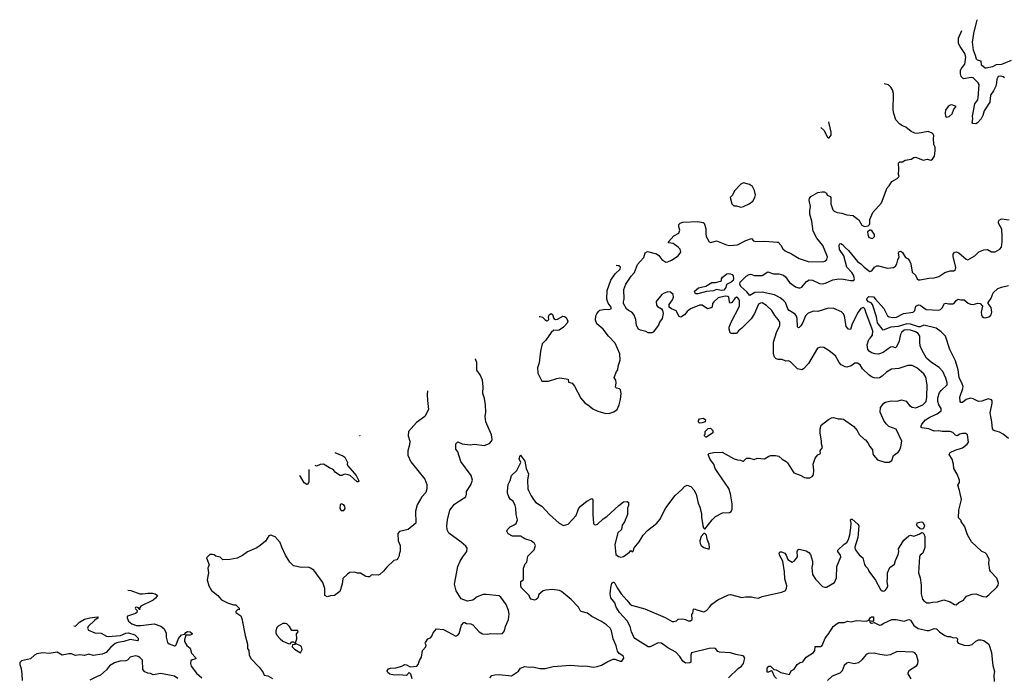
# Model space of a CAD drawing. Extents: x 2086813 to 2278017, y 548126 to 753336.
# Tile 337 of 461: x 2176922 to 2188079, y 722990 to 730440. Entities that reach past the tile are written whole.
import ezdxf

# ---------------------------------------------------------------- set-up
doc = ezdxf.new("R2010")
doc.units = 0

msp = doc.modelspace()

# ---------------------------------------------------------------- linework, layer by layer
at = {"layer": '0CON10XD'}
for points in [[(2188155, 729976), (2188045, 729933), (2187985, 729929), (2187945, 729907), (2187875, 729889), (2187860, 729890), (2187819, 729925), (2187815, 729971), (2187775, 729980), (2187763, 729993), (2187753, 730035), (2187729, 730095), (2187718, 730185), (2187734, 730285), (2187772, 730440)], [(2188080, 729780), (2188065, 729791), (2188035, 729799), (2188009, 729795), (2187993, 729765), (2187992, 729725), (2187982, 729688), (2187957, 729633), (2187922, 729585), (2187913, 729505), (2187852, 729408), (2187837, 729353), (2187815, 729318), (2187775, 729271), (2187755, 729261), (2187722, 729265), (2187714, 729275), (2187721, 729315), (2187718, 729348), (2187745, 729485), (2187777, 729533), (2187784, 729555), (2187792, 729705), (2187781, 729725), (2187725, 729781), (2187704, 729784), (2187615, 729769), (2187588, 729798), (2187581, 729825), (2187581, 729865), (2187590, 729885), (2187633, 729937), (2187641, 730015), (2187633, 730055), (2187577, 730135), (2187561, 730171), (2187559, 730231), (2187596, 730319)], [(2183951, 727699), (2183996, 727745), (2184011, 727799), (2184035, 727812), (2184139, 727789), (2184165, 727768), (2184198, 727725), (2184245, 727693), (2184265, 727696), (2184308, 727715), (2184385, 727763), (2184415, 727805), (2184405, 727841), (2184385, 727862), (2184325, 727904), (2184275, 727913), (2184272, 727925), (2184335, 727990), (2184389, 728021), (2184402, 728055), (2184389, 728095), (2184389, 728121), (2184405, 728135), (2184435, 728145), (2184605, 728152), (2184665, 728144), (2184676, 728135), (2184696, 728076), (2184696, 728015), (2184702, 727985), (2184735, 727924), (2184755, 727916), (2184816, 727936), (2184931, 727889), (2184965, 727882), (2185055, 727890), (2185151, 727939), (2185215, 727961), (2185235, 727934), (2185255, 727926), (2185365, 727931), (2185505, 727920), (2185515, 727918), (2185548, 727885), (2185570, 727845), (2185595, 727821), (2185669, 727789), (2185755, 727736), (2185855, 727702), (2186015, 727696), (2186045, 727706), (2186067, 727723), (2186076, 727755), (2186022, 727882), (2185955, 727965), (2185913, 728045), (2185896, 728156), (2185875, 728235), (2185875, 728275), (2185883, 728323), (2185869, 728395), (2185871, 728415), (2185886, 728435), (2185965, 728481), (2186015, 728490), (2186038, 728488), (2186063, 728475), (2186071, 728451), (2186105, 728438), (2186113, 728425), (2186113, 728353), (2186136, 728285), (2186150, 728270), (2186185, 728254), (2186238, 728248), (2186295, 728229), (2186365, 728223), (2186406, 728186), (2186431, 728171), (2186465, 728112), (2186495, 728098), (2186535, 728103), (2186554, 728125), (2186556, 728175), (2186589, 728255), (2186686, 728365), (2186753, 728535), (2186774, 728556), (2186803, 728605), (2186865, 728640), (2186888, 728665), (2186878, 728685), (2186883, 728745), (2186878, 728815), (2186895, 728828), (2186925, 728830), (2186955, 728848), (2187022, 728858), (2187053, 728877), (2187075, 728882), (2187158, 728848), (2187205, 728858), (2187245, 728847), (2187265, 728858), (2187287, 728893), (2187296, 728956), (2187297, 728995), (2187279, 729025), (2187277, 729095), (2187282, 729125), (2187273, 729143), (2187260, 729155), (2187215, 729172), (2187095, 729151), (2187065, 729156), (2187025, 729173), (2186962, 729222), (2186925, 729237), (2186896, 729256), (2186851, 729305), (2186826, 729376), (2186818, 729415), (2186822, 729605), (2186811, 729645), (2186794, 729674), (2186765, 729700), (2186719, 729715)], [(2187426, 729336), (2187455, 729343), (2187486, 729375), (2187507, 729425), (2187532, 729455), (2187525, 729462), (2187485, 729474), (2187465, 729470), (2187444, 729456), (2187414, 729416), (2187410, 729385), (2187414, 729344), (2187426, 729336)], [(2186000, 729220), (2186035, 729188), (2186075, 729110), (2186085, 729100), (2186095, 729100), (2186115, 729130), (2186116, 729164), (2186096, 729264), (2186089, 729282)], [(2185095, 728316), (2185125, 728324), (2185188, 728355), (2185228, 728385), (2185253, 728425), (2185259, 728455), (2185249, 728505), (2185225, 728549), (2185193, 728573), (2185125, 728593), (2185095, 728578), (2185025, 728504), (2184995, 728449), (2184972, 728425), (2184992, 728355), (2185015, 728331), (2185045, 728330), (2185095, 728316)], [(2185867, 727493), (2185905, 727490), (2185983, 727453), (2186015, 727446), (2186054, 727456), (2186135, 727493), (2186205, 727505), (2186255, 727502), (2186335, 727485), (2186375, 727486), (2186381, 727505), (2186371, 727545), (2186352, 727575), (2186295, 727635), (2186262, 727765), (2186213, 727835), (2186206, 727885), (2186215, 727902), (2186225, 727904), (2186245, 727893), (2186275, 727858), (2186314, 727825), (2186415, 727699), (2186453, 727673), (2186491, 727635), (2186555, 727589), (2186577, 727593), (2186608, 727635), (2186635, 727652), (2186655, 727652), (2186754, 727626), (2186825, 727631), (2186845, 727646), (2186862, 727675), (2186871, 727719), (2186888, 727755), (2186878, 727795), (2186885, 727809), (2186905, 727818), (2186925, 727803), (2186959, 727745), (2186989, 727729), (2187005, 727707), (2187021, 727675), (2187035, 727578), (2187071, 727545), (2187090, 727505), (2187105, 727494), (2187125, 727492), (2187225, 727513), (2187285, 727516), (2187335, 727531), (2187405, 727576), (2187465, 727594), (2187505, 727596), (2187525, 727610), (2187529, 727635), (2187499, 727755), (2187500, 727785), (2187513, 727807), (2187535, 727811), (2187565, 727799), (2187645, 727728), (2187665, 727721), (2187745, 727764), (2187791, 727809), (2187845, 727833), (2187888, 727838), (2187935, 727809), (2187975, 727810), (2188028, 727842), (2188046, 727864), (2188056, 727925), (2188056, 727986), (2188049, 728065), (2188014, 728135), (2188014, 728155), (2188022, 728168), (2188045, 728183), (2188135, 728174)], [(2186585, 727960), (2186606, 727985), (2186606, 728005), (2186582, 728045), (2186565, 728057), (2186554, 728056), (2186528, 728035), (2186532, 728005), (2186545, 727972), (2186585, 727960)], [(2182250, 722985), (2182271, 723009), (2182305, 723019), (2182355, 723020), (2182495, 723005), (2182575, 723060), (2182598, 723095), (2182646, 723114), (2182696, 723106), (2182737, 723107), (2182815, 723090), (2182875, 723090), (2182965, 723114), (2183165, 723129), (2183295, 723118), (2183335, 723121), (2183425, 723106), (2183465, 723111), (2183513, 723127), (2183585, 723170), (2183645, 723196), (2183665, 723196), (2183725, 723173), (2183745, 723172), (2183768, 723205), (2183762, 723225), (2183745, 723242), (2183715, 723258), (2183694, 723285), (2183679, 723345), (2183648, 723425), (2183627, 723515), (2183612, 723545), (2183570, 723585), (2183515, 723622), (2183405, 723680), (2183355, 723716), (2183285, 723735), (2183274, 723745), (2183255, 723785), (2183171, 723871), (2183061, 723961), (2183037, 723975), (2182955, 723986), (2182885, 723979), (2182855, 723969), (2182805, 723927), (2182794, 723886), (2182775, 723870), (2182755, 723863), (2182717, 723877), (2182703, 723893), (2182695, 723918), (2182606, 724006), (2182599, 724035), (2182602, 724075), (2182632, 724098), (2182629, 724225), (2182650, 724275), (2182668, 724295), (2182678, 724362), (2182750, 724435), (2182768, 724485), (2182756, 724506), (2182716, 724536), (2182645, 724559), (2182595, 724589), (2182505, 724588), (2182458, 724615), (2182443, 724645), (2182450, 724665), (2182480, 724695), (2182525, 724717), (2182546, 724734), (2182563, 724773), (2182548, 724835), (2182544, 724905), (2182536, 724935), (2182514, 724985), (2182484, 725005), (2182464, 725034), (2182448, 725075), (2182448, 725095), (2182458, 725175), (2182480, 725220), (2182494, 725275), (2182555, 725332), (2182602, 725425), (2182582, 725465), (2182592, 725502), (2182598, 725508), (2182647, 725437), (2182659, 725355), (2182688, 725295), (2182677, 725223), (2182681, 725125), (2182686, 725105), (2182716, 725046), (2182743, 725003), (2182771, 724971), (2182837, 724927), (2182925, 724834), (2183035, 724738), (2183085, 724711), (2183137, 724723), (2183226, 724824), (2183253, 724897), (2183275, 724930), (2183347, 724985), (2183405, 725017), (2183417, 725005), (2183416, 724835), (2183423, 724735), (2183431, 724721), (2183445, 724717), (2183468, 724725), (2183534, 724786), (2183575, 724812), (2183710, 724935), (2183765, 724978), (2183805, 724982), (2183822, 724972), (2183820, 724935), (2183810, 724905), (2183809, 724835), (2183775, 724753), (2183747, 724715), (2183741, 724665), (2183701, 724625), (2183667, 724493), (2183675, 724380), (2183707, 724357), (2183735, 724352), (2183765, 724359), (2183832, 724408), (2183845, 724427), (2183865, 724410), (2183875, 724418), (2183884, 724456), (2183942, 724525), (2183988, 724602), (2184035, 724653), (2184142, 724738), (2184175, 724778), (2184245, 724908), (2184348, 725048), (2184424, 725116), (2184455, 725152), (2184485, 725168), (2184525, 725152), (2184562, 725115), (2184586, 725066), (2184611, 724961), (2184629, 724919), (2184647, 724845), (2184647, 724805), (2184661, 724711), (2184670, 724685), (2184685, 724670), (2184769, 724775), (2184808, 724812), (2184885, 724854), (2184965, 724857), (2184982, 724868), (2184996, 724895), (2184994, 724954), (2184975, 725070), (2184958, 725128), (2184831, 725311), (2184804, 725355), (2184786, 725405), (2184747, 725457), (2184724, 725515), (2184735, 725525), (2184785, 725536), (2184881, 725539), (2185018, 725465), (2185055, 725452), (2185089, 725449), (2185115, 725438), (2185125, 725438), (2185158, 725472), (2185195, 725473), (2185245, 725458), (2185278, 725472), (2185360, 725465), (2185412, 725495), (2185435, 725501), (2185485, 725502), (2185525, 725494), (2185560, 725460), (2185607, 725435), (2185621, 725421), (2185695, 725307), (2185765, 725280), (2185815, 725252), (2185835, 725248), (2185875, 725250), (2185902, 725265), (2185916, 725284), (2185920, 725335), (2185914, 725405), (2185936, 725474), (2185965, 725510), (2185997, 725525), (2185993, 725555), (2186018, 725595), (2186007, 725635), (2186008, 725668), (2185991, 725755), (2185994, 725806), (2186003, 725845), (2186085, 725912), (2186121, 725929), (2186145, 725932), (2186195, 725919), (2186235, 725920), (2186255, 725914), (2186372, 725832), (2186412, 725785), (2186435, 725740), (2186494, 725684), (2186505, 725680), (2186532, 725645), (2186554, 725604), (2186586, 725566), (2186588, 725525), (2186598, 725505), (2186642, 725455), (2186725, 725426), (2186775, 725429), (2186804, 725445), (2186825, 725503), (2186875, 725541), (2186890, 725560), (2186908, 725602), (2186917, 725665), (2186855, 725800), (2186772, 725832), (2186741, 725861), (2186715, 725898), (2186671, 725995), (2186674, 726045), (2186714, 726096), (2186733, 726107), (2186795, 726121), (2186865, 726119), (2186915, 726132), (2186968, 726118), (2187005, 726069), (2187035, 726051), (2187076, 726044), (2187155, 726075), (2187192, 726115), (2187202, 726165), (2187203, 726305), (2187189, 726389), (2187165, 726429), (2187086, 726496), (2187035, 726521), (2186985, 726524), (2186885, 726490), (2186801, 726479), (2186745, 726448), (2186695, 726401), (2186665, 726382), (2186645, 726379), (2186605, 726384), (2186575, 726395), (2186545, 726415), (2186473, 726483), (2186445, 726529), (2186415, 726548), (2186385, 726549), (2186345, 726520), (2186295, 726504), (2186275, 726508), (2186231, 726531), (2186207, 726555), (2186165, 726630), (2186095, 726690), (2186034, 726726), (2185995, 726730), (2185963, 726717), (2185859, 726545), (2185804, 726485), (2185785, 726474), (2185735, 726486), (2185655, 726564), (2185635, 726574), (2185605, 726571), (2185560, 726590), (2185515, 726591), (2185495, 726599), (2185476, 726616), (2185462, 726655), (2185463, 726787), (2185498, 726895), (2185534, 726975), (2185535, 727015), (2185517, 727045), (2185478, 727088), (2185445, 727146), (2185385, 727203), (2185335, 727231), (2185315, 727230), (2185295, 727216), (2185248, 727112), (2185210, 727050), (2185103, 726947), (2185066, 726915), (2185045, 726886), (2185035, 726884), (2184982, 726885), (2184974, 726894), (2184962, 726935), (2184962, 726955), (2184982, 727015), (2185077, 727195), (2185080, 727255), (2185072, 727275), (2185055, 727294), (2185045, 727295), (2185025, 727283), (2184990, 727235), (2184975, 727227), (2184963, 727243), (2184957, 727295), (2184945, 727305), (2184915, 727308), (2184835, 727290), (2184787, 727245), (2184774, 727224), (2184768, 727185), (2184756, 727174), (2184715, 727166), (2184655, 727204), (2184625, 727205), (2184524, 727166), (2184485, 727135), (2184455, 727097), (2184415, 727071), (2184395, 727076), (2184361, 727141), (2184306, 727165), (2184282, 727185), (2184280, 727215), (2184318, 727265), (2184332, 727295), (2184326, 727326), (2184295, 727352), (2184265, 727358), (2184225, 727343), (2184198, 727325), (2184134, 727246), (2184137, 727205), (2184150, 727190), (2184194, 727164), (2184206, 727145), (2184212, 727112), (2184201, 727055), (2184173, 727015), (2184159, 726981), (2184099, 726901), (2184085, 726894), (2184045, 726894), (2184015, 726908), (2183955, 726921), (2183935, 726934), (2183912, 726975), (2183903, 727045), (2183880, 727100), (2183858, 727128), (2183819, 727145), (2183798, 727165), (2183764, 727225), (2183764, 727245), (2183773, 727275), (2183769, 727385), (2183791, 727445), (2183851, 727535), (2183890, 727575), (2183924, 727666), (2183951, 727699)], [(2182810, 727078), (2182815, 727079), (2182845, 727070), (2182875, 727038), (2182895, 727030), (2182905, 727032), (2182918, 727045), (2182914, 727075), (2182920, 727095), (2182945, 727110), (2182961, 727101), (2182976, 727055), (2182994, 727044), (2183015, 727046), (2183075, 727081), (2183095, 727079), (2183114, 727065), (2183132, 727025), (2183125, 727001), (2183082, 726958), (2183035, 726924), (2183015, 726917), (2182975, 726922), (2182944, 726896), (2182885, 726810), (2182843, 726767), (2182823, 726685), (2182808, 726552), (2182791, 726495), (2182794, 726434), (2182840, 726345), (2182915, 726346), (2183008, 726375), (2183042, 726382), (2183137, 726367), (2183142, 726335), (2183181, 726321), (2183208, 726288), (2183281, 726151), (2183325, 726100), (2183376, 726066), (2183415, 726030), (2183472, 726005), (2183565, 725979), (2183608, 725982), (2183655, 725998), (2183692, 726025), (2183716, 726075), (2183731, 726139), (2183736, 726205), (2183729, 726245), (2183719, 726259), (2183685, 726264), (2183672, 726275), (2183680, 726325), (2183676, 726356), (2183658, 726385), (2183683, 726455), (2183698, 726475), (2183703, 726515), (2183726, 726584), (2183724, 726655), (2183670, 726775), (2183593, 726855), (2183533, 726933), (2183462, 726995), (2183448, 727035), (2183450, 727085), (2183461, 727109), (2183475, 727132), (2183495, 727148), (2183555, 727160), (2183595, 727157), (2183624, 727166), (2183624, 727185), (2183590, 727230), (2183575, 727275), (2183577, 727373), (2183622, 727488), (2183670, 727561), (2183727, 727613), (2183731, 727635), (2183712, 727652), (2183680, 727657)], [(2184955, 722985), (2185062, 723088), (2185099, 723115), (2185122, 723148), (2185137, 723205), (2185129, 723225), (2185116, 723235), (2185037, 723247), (2184975, 723266), (2184853, 723273), (2184833, 723283), (2184805, 723315), (2184785, 723321), (2184735, 723316), (2184535, 723268), (2184526, 723245), (2184525, 723160), (2184515, 723153), (2184465, 723151), (2184435, 723174), (2184403, 723225), (2184355, 723276), (2184265, 723323), (2184195, 723375), (2184155, 723381), (2184065, 723336), (2184045, 723336), (2183891, 723431), (2183879, 723445), (2183853, 723505), (2183840, 723565), (2183805, 723628), (2183720, 723725), (2183682, 723785), (2183664, 723834), (2183621, 723891), (2183611, 723935), (2183621, 724005), (2183632, 724055), (2183645, 724066), (2183655, 724066), (2183667, 724057), (2183693, 724003), (2183738, 723935), (2183803, 723865), (2183835, 723821), (2183855, 723806), (2184006, 723766), (2184235, 723668), (2184315, 723624), (2184335, 723621), (2184365, 723630), (2184385, 723650), (2184435, 723652), (2184466, 723646), (2184498, 723628), (2184522, 723628), (2184540, 723645), (2184538, 723702), (2184548, 723715), (2184557, 723763), (2184565, 723767), (2184605, 723749), (2184675, 723730), (2184705, 723747), (2184737, 723785), (2184765, 723817), (2184831, 723869), (2184955, 723926), (2184975, 723929), (2185106, 723894), (2185145, 723903), (2185215, 723903), (2185244, 723894), (2185295, 723888), (2185336, 723906), (2185555, 723956), (2185595, 723970), (2185612, 723995), (2185616, 724025), (2185593, 724107), (2185588, 724185), (2185569, 724305), (2185533, 724375), (2185529, 724395), (2185535, 724410), (2185555, 724411), (2185590, 724395), (2185606, 724375), (2185627, 724325), (2185675, 724296), (2185702, 724308), (2185737, 724355), (2185730, 724415), (2185738, 724435), (2185755, 724443), (2185835, 724423), (2185862, 724405), (2185882, 724382), (2185906, 724305), (2185905, 724270), (2185896, 724235), (2185904, 724155), (2185940, 724100), (2186020, 724020), (2186045, 724010), (2186065, 724012), (2186156, 724064), (2186178, 724115), (2186181, 724245), (2186226, 724355), (2186222, 724375), (2186193, 724415), (2186191, 724429), (2186265, 724499), (2186295, 724516), (2186315, 724552), (2186329, 724605), (2186339, 724685), (2186342, 724735), (2186337, 724773), (2186345, 724782), (2186355, 724783), (2186419, 724725), (2186429, 724705), (2186418, 724575), (2186384, 724465), (2186388, 724438), (2186435, 724376), (2186474, 724344), (2186495, 724268), (2186505, 724248), (2186532, 724222), (2186545, 724192), (2186620, 724090), (2186676, 723986), (2186695, 723970), (2186715, 723967), (2186728, 723972), (2186753, 724005), (2186760, 724025), (2186750, 724075), (2186756, 724115), (2186754, 724175), (2186783, 724235), (2186835, 724272), (2186844, 724315), (2186877, 724383), (2186884, 724415), (2186881, 724445), (2186890, 724465), (2186942, 724545), (2186995, 724594), (2187015, 724600), (2187055, 724587), (2187115, 724610), (2187145, 724630), (2187155, 724628), (2187168, 724615), (2187180, 724585), (2187180, 724460), (2187154, 724396), (2187125, 724372), (2187117, 724355), (2187108, 724175), (2187126, 724116), (2187136, 724034), (2187138, 723935), (2187152, 723875), (2187167, 723855), (2187200, 723835), (2187234, 723834), (2187265, 723842), (2187320, 723845), (2187395, 723868), (2187465, 723844), (2187515, 723814), (2187535, 723810), (2187562, 723838), (2187616, 723864), (2187651, 723909), (2187715, 723930), (2187755, 723936), (2187835, 723904), (2187875, 723903), (2187905, 723924), (2187995, 724013), (2188010, 724035), (2188011, 724055), (2187994, 724114), (2187926, 724185), (2187914, 724205), (2187902, 724278), (2187906, 724326), (2187881, 724381), (2187861, 724401), (2187824, 724414), (2187708, 724525), (2187662, 724605), (2187630, 724695), (2187590, 724755), (2187590, 724765), (2187560, 724795), (2187562, 724885), (2187593, 725005), (2187572, 725105), (2187553, 725165), (2187571, 725195), (2187570, 725225), (2187545, 725292), (2187508, 725355), (2187502, 725405), (2187487, 725463), (2187453, 725515), (2187465, 725536), (2187522, 725565), (2187605, 725588), (2187658, 725632), (2187672, 725655), (2187660, 725735), (2187645, 725752), (2187605, 725753), (2187575, 725746), (2187545, 725726), (2187525, 725734), (2187495, 725763), (2187465, 725774), (2187375, 725774), (2187335, 725781), (2187285, 725777), (2187225, 725803), (2187146, 725816), (2187133, 725825), (2187143, 725857), (2187186, 725905), (2187233, 725937), (2187317, 725973), (2187362, 726008), (2187363, 726035), (2187335, 726076), (2187325, 726115), (2187326, 726155), (2187346, 726216), (2187362, 726238), (2187432, 726305), (2187432, 726325), (2187417, 726377), (2187382, 726455), (2187341, 726501), (2187255, 726556), (2187197, 726605), (2187145, 726699), (2187126, 726746), (2187120, 726785), (2187123, 726855), (2187104, 726885), (2187073, 726905), (2187015, 726922), (2186965, 726926), (2186945, 726921), (2186915, 726895), (2186902, 726875), (2186884, 726785), (2186855, 726730), (2186845, 726724), (2186815, 726732), (2186791, 726729), (2186705, 726669), (2186655, 726650), (2186615, 726653), (2186575, 726666), (2186547, 726685), (2186531, 726705), (2186525, 726757), (2186545, 726815), (2186557, 726833), (2186584, 726866), (2186590, 726915), (2186513, 727115), (2186499, 727165), (2186485, 727178), (2186452, 727168), (2186423, 727127), (2186355, 726995), (2186335, 726930), (2186315, 726934), (2186286, 726965), (2186268, 727085), (2186252, 727112), (2186235, 727130), (2186147, 727167), (2186085, 727171), (2185965, 727133), (2185915, 727137), (2185855, 727114), (2185825, 727085), (2185795, 727009), (2185775, 726972), (2185755, 726951), (2185745, 726950), (2185735, 726960), (2185731, 727055), (2185723, 727083), (2185708, 727105), (2185640, 727145), (2185626, 727165), (2185598, 727235), (2185574, 727264), (2185540, 727290), (2185475, 727324), (2185335, 727354), (2185252, 727348), (2185195, 727316), (2185163, 727355), (2185095, 727419), (2185081, 727445), (2185084, 727465), (2185152, 727535), (2185187, 727555), (2185205, 727558), (2185245, 727542), (2185335, 727542), (2185398, 727582), (2185465, 727560), (2185525, 727559), (2185575, 727546), (2185601, 727525), (2185645, 727462), (2185713, 727415), (2185745, 727403), (2185765, 727402), (2185785, 727410), (2185837, 727475), (2185867, 727493)], [(2184605, 727334), (2184578, 727335), (2184570, 727365), (2184615, 727404), (2184695, 727420), (2184765, 727462), (2184806, 727464), (2184863, 727477), (2184873, 727485), (2184874, 727505), (2184885, 727524), (2184935, 727559), (2184955, 727564), (2184975, 727560), (2184995, 727552), (2185008, 727538), (2185012, 727505), (2185005, 727485), (2184985, 727466), (2184931, 727439), (2184924, 727405), (2184899, 727375), (2184875, 727372), (2184818, 727382), (2184785, 727370), (2184705, 727361), (2184605, 727334)], [(2188125, 725694), (2188065, 725746), (2188025, 725767), (2187972, 725782), (2187955, 725791), (2187946, 725806), (2187939, 725885), (2187917, 725985), (2187941, 726095), (2187941, 726121), (2187934, 726134), (2187895, 726143), (2187825, 726118), (2187785, 726113), (2187726, 726146), (2187695, 726152), (2187645, 726137), (2187605, 726104), (2187587, 726105), (2187578, 726115), (2187575, 726165), (2187610, 726260), (2187612, 726285), (2187603, 726315), (2187567, 726385), (2187557, 726475), (2187527, 726575), (2187461, 726705), (2187411, 726855), (2187364, 726905), (2187305, 726945), (2187165, 726978), (2187125, 726962), (2187105, 726962), (2187015, 726989), (2186975, 726995), (2186875, 726965), (2186792, 726958), (2186705, 726924), (2186642, 727005), (2186629, 727075), (2186584, 727214), (2186571, 727231), (2186541, 727245), (2186521, 727265), (2186523, 727285), (2186545, 727303), (2186595, 727300), (2186619, 727275), (2186715, 727169), (2186754, 727084), (2186773, 727073), (2186815, 727065), (2186859, 727071), (2186938, 727112), (2187045, 727126), (2187065, 727145), (2187077, 727193), (2187105, 727210), (2187125, 727204), (2187195, 727157), (2187335, 727150), (2187354, 727156), (2187376, 727174), (2187402, 727225), (2187415, 727229), (2187445, 727221), (2187495, 727222), (2187515, 727232), (2187532, 727258), (2187555, 727272), (2187585, 727266), (2187625, 727268), (2187668, 727228), (2187695, 727218), (2187725, 727214), (2187780, 727230), (2187805, 727226), (2187831, 727195), (2187818, 727125), (2187819, 727095), (2187828, 727078), (2187845, 727067), (2187865, 727064), (2187915, 727079), (2187929, 727095), (2187937, 727127), (2187928, 727178), (2187897, 727225), (2187897, 727235), (2187930, 727285), (2187953, 727345), (2188005, 727393), (2188045, 727411), (2188125, 727427)], [(2182462, 723745), (2182435, 723815), (2182375, 723898), (2182355, 723913), (2182209, 723929), (2182175, 723927), (2182105, 723901), (2182055, 723864), (2181995, 723851), (2181925, 723878), (2181868, 723968), (2181850, 724045), (2181888, 724245), (2181913, 724305), (2181944, 724356), (2181990, 724415), (2181992, 724452), (2181978, 724475), (2181925, 724520), (2181783, 724623), (2181765, 724662), (2181762, 724705), (2181768, 724775), (2181795, 724883), (2181848, 724952), (2181905, 724989), (2181976, 725034), (2181984, 725065), (2181984, 725096), (2182035, 725172), (2182053, 725225), (2182037, 725275), (2181920, 725435), (2181887, 725545), (2181863, 725573), (2181865, 725635), (2181885, 725656), (2181935, 725636), (2182025, 725623), (2182075, 725632), (2182185, 725617), (2182245, 725638), (2182269, 725665), (2182274, 725685), (2182267, 725735), (2182203, 725885), (2182198, 725945), (2182205, 725995), (2182200, 726075), (2182188, 726148), (2182169, 726205), (2182172, 726285), (2182165, 726358), (2182140, 726415), (2182101, 726471), (2182102, 726555), (2182087, 726595), (2182086, 726598)], [(2181542, 726236), (2181538, 726195), (2181544, 726125), (2181553, 726025), (2181514, 725946), (2181420, 725875), (2181326, 725774), (2181324, 725725), (2181342, 725665), (2181338, 725625), (2181319, 725555), (2181320, 725505), (2181355, 725432), (2181513, 725235), (2181536, 725175), (2181536, 725125), (2181523, 725085), (2181480, 725035), (2181424, 724945), (2181407, 724873), (2181412, 724735), (2181324, 724666), (2181225, 724640), (2181205, 724620), (2181209, 724535), (2181233, 724483), (2181235, 724420), (2181222, 724385), (2181222, 724365), (2181208, 724335), (2181195, 724322), (2181160, 724315), (2181081, 724239), (2181046, 724194), (2181004, 724156), (2180985, 724148), (2180915, 724150), (2180905, 724148), (2180885, 724128), (2180865, 724128), (2180843, 724133), (2180785, 724168), (2180748, 724168), (2180715, 724180), (2180663, 724177), (2180635, 724160), (2180585, 724110), (2180576, 724045), (2180549, 723961), (2180490, 723915), (2180445, 723912), (2180405, 723902), (2180378, 723915), (2180378, 723995), (2180356, 724065), (2180255, 724202), (2180218, 724228), (2180195, 724237), (2180115, 724234), (2180025, 724252), (2179983, 724295), (2179933, 724375), (2179892, 724465), (2179875, 724518), (2179815, 724580), (2179769, 724599), (2179745, 724592), (2179706, 724534), (2179648, 724485), (2179608, 724455), (2179505, 724410), (2179445, 724369), (2179385, 724340), (2179303, 724323), (2179225, 724320), (2179195, 724350), (2179143, 724363), (2179125, 724378), (2179105, 724380), (2179075, 724380), (2179040, 724345), (2179068, 724265), (2179053, 724225), (2179063, 724175), (2179046, 724095), (2179064, 724025), (2179097, 723975), (2179167, 723915), (2179208, 723868), (2179275, 723832), (2179345, 723812), (2179372, 723812), (2179410, 723775), (2179410, 723755), (2179395, 723760), (2179385, 723752), (2179372, 723735), (2179372, 723725), (2179428, 723685), (2179440, 723655), (2179476, 723465), (2179504, 723365), (2179502, 723315), (2179517, 723295), (2179521, 723245), (2179542, 723202), (2179635, 723106), (2179681, 723045), (2179694, 723014), (2179735, 723006), (2179785, 722978)], [(2184625, 725868), (2184615, 725882), (2184615, 725900), (2184625, 725920), (2184665, 725927), (2184687, 725915), (2184692, 725905), (2184688, 725885), (2184655, 725872), (2184625, 725868)], [(2184695, 725710), (2184680, 725725), (2184680, 725735), (2184690, 725745), (2184690, 725775), (2184723, 725807), (2184745, 725812), (2184755, 725809), (2184776, 725785), (2184775, 725760), (2184705, 725712), (2184695, 725710)], [(2180778, 725728), (2180775, 725724), (2180773, 725724)], [(2180492, 725538), (2180585, 725499), (2180605, 725483), (2180638, 725425), (2180634, 725405), (2180640, 725385), (2180734, 725275), (2180762, 725225), (2180764, 725215), (2180757, 725205), (2180745, 725206), (2180665, 725276), (2180645, 725285), (2180610, 725290), (2180595, 725289), (2180574, 725276), (2180555, 725276), (2180501, 725311), (2180475, 725346), (2180433, 725363), (2180365, 725404), (2180325, 725400), (2180285, 725383), (2180270, 725390)], [(2180199, 725343), (2180199, 725201), (2180185, 725176), (2180175, 725176), (2180145, 725194), (2180104, 725264), (2180094, 725273)], [(2180595, 724880), (2180609, 724901), (2180606, 724925), (2180593, 724945), (2180565, 724957), (2180553, 724945), (2180548, 724905), (2180565, 724880), (2180595, 724880)], [(2187145, 724668), (2187125, 724673), (2187095, 724698), (2187087, 724715), (2187091, 724739), (2187135, 724750), (2187156, 724746), (2187173, 724705), (2187168, 724685), (2187155, 724672), (2187145, 724668)], [(2184735, 724440), (2184740, 724455), (2184733, 724497), (2184710, 724555), (2184705, 724600), (2184685, 724620), (2184675, 724620), (2184643, 724585), (2184628, 724535), (2184633, 724505), (2184645, 724482), (2184675, 724460), (2184735, 724440)], [(2178146, 723979), (2178182, 723972), (2178285, 723936), (2178315, 723934), (2178375, 723944), (2178425, 723944), (2178456, 723935), (2178483, 723915), (2178461, 723885), (2178436, 723865), (2178293, 723795), (2178280, 723775), (2178285, 723760), (2178275, 723760), (2178267, 723777), (2178245, 723783), (2178235, 723780), (2178230, 723775), (2178233, 723765), (2178252, 723745), (2178250, 723725), (2178235, 723711), (2178145, 723684), (2178138, 723675), (2178139, 723665), (2178155, 723625), (2178191, 723595), (2178245, 723576), (2178295, 723576), (2178446, 723594), (2178520, 723570), (2178555, 723542), (2178583, 723495), (2178581, 723445), (2178596, 723385), (2178615, 723371), (2178675, 723346), (2178685, 723347), (2178694, 723356), (2178720, 723430), (2178755, 723473), (2178795, 723478), (2178805, 723499), (2178825, 723509), (2178854, 723504), (2178877, 723485), (2178872, 723475), (2178855, 723468), (2178803, 723467), (2178788, 723415), (2178789, 723395), (2178815, 723350), (2178855, 723321), (2178869, 723265), (2178914, 723215), (2178916, 723204), (2178908, 723195), (2178875, 723189), (2178861, 723175), (2178858, 723145), (2178864, 723115), (2178926, 723035), (2178984, 722984)], [(2181371, 722971), (2181354, 723024), (2181335, 723043), (2181305, 723009), (2181215, 723019), (2181165, 723016), (2181115, 723025), (2181093, 723044), (2181087, 723065), (2181100, 723085), (2181125, 723095), (2181185, 723097), (2181252, 723115), (2181285, 723134), (2181305, 723132), (2181345, 723110), (2181422, 723118), (2181436, 723135), (2181451, 723179), (2181475, 723220), (2181487, 723295), (2181524, 723335), (2181527, 723355), (2181518, 723375), (2181522, 723385), (2181548, 723425), (2181575, 723438), (2181592, 723455), (2181608, 723495), (2181645, 723538), (2181725, 723531), (2181865, 723457), (2181885, 723467), (2181900, 723485), (2181930, 723580), (2181955, 723610), (2181965, 723612), (2181985, 723600), (2182035, 723596), (2182058, 723585), (2182128, 723505), (2182165, 723483), (2182225, 723478), (2182255, 723488), (2182335, 723481), (2182393, 723487), (2182416, 723515), (2182427, 723565), (2182461, 723645), (2182470, 723705), (2182462, 723745)], [(2177537, 723574), (2177555, 723568), (2177601, 723615), (2177655, 723649), (2177715, 723665), (2177805, 723676), (2177812, 723665), (2177773, 723637), (2177698, 723565), (2177689, 723545), (2177703, 723523), (2177775, 723495), (2177845, 723489), (2177905, 723456), (2177925, 723451), (2178065, 723465), (2178125, 723490), (2178155, 723493), (2178225, 723470), (2178263, 723435), (2178264, 723416), (2178255, 723404), (2178175, 723420), (2178102, 723395), (2178035, 723384), (2178005, 723372), (2177955, 723333), (2177900, 723270), (2177855, 723252), (2177755, 723238), (2177705, 723251), (2177655, 723238), (2177605, 723245), (2177555, 723238), (2177505, 723255), (2177477, 723257), (2177405, 723239), (2177345, 723274), (2177255, 723261), (2177184, 723266), (2177115, 723254), (2177089, 723241), (2177045, 723200), (2176942, 723175), (2176925, 723158), (2176922, 723135), (2176938, 723088), (2176948, 723025), (2176949, 722955)], [(2185497, 722977), (2185475, 723000), (2185450, 723060), (2185438, 723062), (2185405, 723048), (2185390, 723050), (2185392, 723095), (2185412, 723118), (2185430, 723115), (2185468, 723078), (2185495, 723073), (2185546, 723046), (2185645, 723020), (2185662, 723065), (2185696, 723084), (2185730, 723135), (2185764, 723156), (2185796, 723164), (2185832, 723218), (2185915, 723270), (2185932, 723295), (2185935, 723340), (2185995, 723338), (2186015, 723351), (2186050, 723435), (2186091, 723485), (2186141, 723565), (2186185, 723600), (2186205, 723611), (2186265, 723610), (2186303, 723627), (2186345, 723619), (2186405, 723633), (2186514, 723626), (2186543, 723637), (2186564, 723666), (2186575, 723676), (2186596, 723676), (2186596, 723634), (2186588, 723622), (2186552, 723628), (2186555, 723613), (2186575, 723603), (2186605, 723610), (2186665, 723581), (2186685, 723584), (2186712, 723605), (2186805, 723646), (2186854, 723646), (2186945, 723627), (2186995, 723646), (2187015, 723636), (2187053, 723575), (2187101, 723541), (2187205, 723521), (2187228, 723522), (2187285, 723541), (2187309, 723539), (2187345, 723504), (2187405, 723463), (2187435, 723452), (2187465, 723452), (2187491, 723441), (2187536, 723436), (2187547, 723425), (2187544, 723395), (2187555, 723377), (2187623, 723353), (2187675, 723352), (2187715, 723362), (2187755, 723401), (2187785, 723416), (2187815, 723416), (2187845, 723408), (2187904, 723364), (2187932, 723272), (2187941, 723191), (2187948, 723125), (2187967, 723057), (2187960, 723015), (2187964, 722944)], [(2179985, 723370), (2180005, 723390), (2180025, 723390), (2180035, 723380), (2180048, 723382), (2180062, 723425), (2180058, 723482), (2180078, 723505), (2180075, 723520), (2180005, 723520), (2179978, 723565), (2179948, 723595), (2179935, 723600), (2179905, 723598), (2179849, 723571), (2179834, 723555), (2179823, 723515), (2179824, 723494), (2179835, 723468), (2179872, 723425), (2179905, 723400), (2179963, 723373), (2179985, 723370)], [(2180105, 723268), (2180123, 723305), (2180116, 723335), (2180105, 723347), (2180055, 723370), (2180045, 723360), (2180012, 723358), (2180010, 723335), (2180035, 723307), (2180105, 723268)], [(2178713, 722975), (2178675, 723001), (2178657, 723007), (2178522, 723032), (2178435, 723017), (2178403, 723033), (2178375, 723036), (2178341, 723051), (2178319, 723079), (2178312, 723185), (2178285, 723213), (2178265, 723226), (2178235, 723233), (2178175, 723218), (2178145, 723186), (2178125, 723176), (2178055, 723174), (2177996, 723155), (2177941, 723119), (2177905, 723076), (2177837, 723013), (2177793, 722997), (2177715, 722957)], [(2187022, 722972), (2186988, 723028), (2186988, 723045), (2187005, 723072), (2187086, 723125), (2187098, 723142), (2187103, 723175), (2187082, 723245), (2187065, 723267), (2187045, 723275), (2186865, 723281), (2186785, 723243), (2186745, 723236), (2186670, 723250), (2186605, 723265), (2186535, 723259), (2186515, 723249), (2186465, 723187), (2186425, 723155), (2186378, 723142), (2186315, 723156), (2186295, 723152), (2186266, 723125), (2186242, 723065), (2186215, 723038), (2186128, 723002), (2186075, 722954)]]:
    msp.add_lwpolyline(points, dxfattribs=at)

doc.saveas('drawing.dxf')
